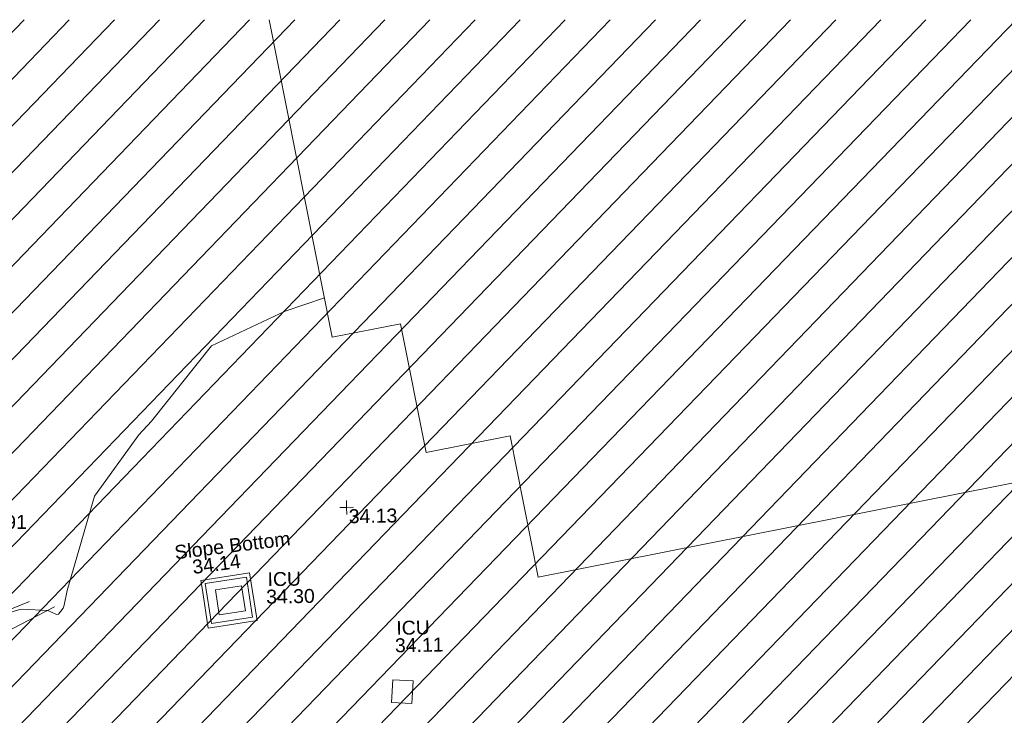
# Model space of a CAD drawing. Header units: millimetres. Extents: x -290717 to 520720, y -103372 to 287762.
# Tile 342 of 375: x 234560 to 261136, y 263259 to 282025. Entities that reach past the tile are written whole.
import ezdxf

# ---------------------------------------------------------------- set-up
doc = ezdxf.new("R2010")
doc.units = ezdxf.units.MM
doc.linetypes.add('IMPORT-HIDDEN2 _3_', pattern=[4762.5, 3175, -1587.5])
doc.linetypes.add('IMPORT-UG_ELEC_STREET LIGHTING_QLB2 _2_', pattern=[2700, 1500, -300.0000000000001, 0, -250, 150, -300.0000000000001, 0, -200])
doc.layers.add('00_UAV_BUILDING_UNDER_CONSTRUCTION', color=7, linetype='Continuous', lineweight=9)
for name, color, linetype, lineweight, true_color in [('00_UAV_LEVEL_SPOT', 7, 'Continuous', 9, 0x666666), ('00_UAV_SERV_IC', 5, 'Continuous', 9, 0x0000ff), ('00_UAV_SLOPE_BOTTOM', 30, 'Continuous', 9, 0xff7f00), ('00_UAV_SLOPE_TOP', 40, 'Continuous', 9, 0xffbf00), ('00_UAV_WALL_RETAINING', 7, 'Continuous', 9, 0x7c00a5), ('01_DTM_CONTOUR_MNR', 7, 'Continuous', 9, 0xa5a552), ('12333-PUM-2D-U-0001-C01 - Rev2_REVIT IMPORT_dwg', 7, 'Continuous', 9, 0x767676), ('PUM-CHAMBER EXTENTS', 6, 'IMPORT-HIDDEN2 _3_', 9, 0xff00ff)]:
    doc.layers.add(name, color=color, linetype=linetype, lineweight=lineweight, true_color=true_color)
doc.styles.add('Swis721 Lt BT_2', font='swissl.ttf', dxfattribs={"height": 375})

# ---------------------------------------------------------------- blocks, each defined once
blk = doc.blocks.new('12333-PUM-2D-U-0001-C01 - Rev2_REVIT IMPORT_dwg_UAV-2077255-Site Location Plan Existing')
at = {"layer": '00_UAV_LEVEL_SPOT', "color": 254, "true_color": 0xcccccc, "flags": 128}
for points in [[(0, -500.0000000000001), (0, 0), (-500.0000000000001, 0)], [(500.0000000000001, 0), (0, 0), (0, 500.0000000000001)]]:
    blk.add_lwpolyline(points, dxfattribs=at)
blk = doc.blocks.new('12333-PUM-2D-U-0001-C01 - Rev2_REVIT IMPORT_dwg_MGS62954_T2_Galway_ITM_3d_Rev1-2077680-Site Location Plan Existing')
at = {"layer": '00_UAV_BUILDING_UNDER_CONSTRUCTION', "color": 254, "true_color": 0xcccccc, "flags": 128}
blk.add_lwpolyline([(534204059.1054871, 725832216.9069126), (534198237.8403874, 725831168.2429847), (534198419.349444, 725830160.6634268), (534190953.8624627, 725828815.8033723), (534191710.0776041, 725824617.9581954), (534155139.3127826, 725818029.9672321), (534154449.7588311, 725821857.7677755), (534152171.3124474, 725821447.3201333), (534151544.0126204, 725824929.540217), (534149691.2311329, 725824595.7734022), (534148142.5071271, 725833192.9347675)], dxfattribs=at)
at = {"layer": '00_UAV_SERV_IC', "color": 254, "true_color": 0xcccccc, "flags": 128}
for points in [[(534146511.0165, 725817161.4695001), (534146419.0164999, 725817839.4695001), (534147125.9001432, 725817935.3888146), (534147217.9001431, 725817257.3888147)], [(534151163.0165, 725815332.4695001), (534151712.0165, 725815291.4695001), (534151666.2482768, 725814678.6218276), (534151117.2482769, 725814719.6218276)]]:
    blk.add_lwpolyline(points, close=True, dxfattribs=at)
at = {"layer": '00_UAV_SLOPE_BOTTOM', "color": 254, "true_color": 0xcccccc, "flags": 128}
blk.add_lwpolyline([(534138782.5494086, 725816604.9944671), (534141393.0165, 725817609.4695002)], dxfattribs=at)
blk.add_lwpolyline([(534146030.0020472, 725818102.7953566), (534147350.3423566, 725818285.4839528), (534147528.8261108, 725816995.5331825), (534146208.4858016, 725816812.8445861), (534146067.3287756, 725817833.0249107)], close=True, dxfattribs=at)
at = {"layer": '00_UAV_SLOPE_TOP', "color": 254, "true_color": 0xcccccc, "flags": 128}
blk.add_lwpolyline([(534142065.0165001, 725817453.4695001), (534140473.0164999, 725816664.4695002)], dxfattribs=at)
at = {"layer": '00_UAV_WALL_RETAINING', "color": 254, "true_color": 0xcccccc, "flags": 128}
blk.add_lwpolyline([(534146148.0164999, 725818013.4695), (534147261.0165001, 725818167.4695), (534147410.8116581, 725817084.8590388), (534146297.811658, 725816930.8590388)], close=True, dxfattribs=at)
at = {"layer": '01_DTM_CONTOUR_MNR', "color": 254, "true_color": 0xcccccc, "flags": 128}
blk.add_lwpolyline([(534140050.0000001, 725817100.0000001), (534141134.1333019, 725817402.6919457), (534141199.4502309, 725817413.2366514), (534141890.0000001, 725817360), (534142116.865262, 725817253.3591584), (534142176.3983243, 725817258.0101353), (534142301.0995805, 725817414.2744612), (534142333.5537264, 725817493.2600815), (534142422.5153284, 725817893.6315786), (534143199.3357488, 725820420.0000001), (534144430.0000002, 725822060.0966183), (534144771.6309014, 725822420.0000001), (534146430.0000002, 725824420.0000001), (534148430.0000002, 725825319.3993995), (534149498.2455847, 725825667.0604062)], dxfattribs=at)
at = {"xscale": 0.375, "yscale": 0.375, "zscale": 0.375}
blk.add_blockref('12333-PUM-2D-U-0001-C01 - Rev2_REVIT IMPORT_dwg_UAV-2077255-Site Location Plan Existing', (534150000, 725820000.0000001), dxfattribs=at)
at = {"layer": '00_UAV_LEVEL_SPOT', "char_height": 375, "width": 1495.902363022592, "attachment_point": 1, "line_spacing_factor": 1.005061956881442, "style": 'Swis721 Lt BT_2'}
for s, insert in [('33.91', (534140051.8765643, 725819949.1441548)), ('34.13', (534150051.8765643, 725819949.1441548))]:
    blk.add_mtext(s, dxfattribs=dict(at, insert=insert))
at = {"layer": '00_UAV_SERV_IC', "color": 251, "true_color": 0x666666, "char_height": 375, "attachment_point": 1, "line_spacing_factor": 1.005061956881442, "style": 'Swis721 Lt BT_2'}
for s, insert, width in [('ICU', (534147831.5959404, 725818288.9326105), 1021.012723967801), ('34.30', (534147786.7677898, 725817818.5536097), 1495.902363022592), ('ICU', (534151283.867798, 725816915.4838023), 1021.012723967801), ('34.11', (534151239.0396475, 725816445.1048014), 1495.902363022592)]:
    blk.add_mtext(s, dxfattribs=dict(at, insert=insert, width=width))
at = {"layer": '00_UAV_SLOPE_BOTTOM', "color": 251, "true_color": 0x666666, "char_height": 375, "attachment_point": 1, "line_spacing_factor": 1.005061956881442, "style": 'Swis721 Lt BT_2'}
for s, insert, width, rotation in [('Slope Bottom', (534145315.1935211, 725819052.9096237), 3685.143599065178, 6.015467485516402), ('34.14', (534145787.0419481, 725818648.7377859), 1495.902363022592, 6.47000462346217)]:
    blk.add_mtext(s, dxfattribs=dict(at, insert=insert, width=width, rotation=rotation))
blk = doc.blocks.new('12333-PUM-2D-U-0001-C01 - Rev2_REVIT IMPORT_dwg-1620468-Site Location Plan Existing')
at = {"layer": 'PUM-CHAMBER EXTENTS', "true_color": 0xfff4d4}
h = blk.add_hatch(dxfattribs=at)
h.set_pattern_fill('FP_14', style=0, pattern_type=2)
h.set_pattern_definition([(45, (-533641079.65, -725615854.3560001), (-618.7184335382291, 618.7184335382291), [])])
h.paths.add_polyline_path([(548820.3501529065, 143595.6438214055), (598554.7265481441, 155705.0015586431), (665880.350152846, 173780.643821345), (683590.8699340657, 180379.6662089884), (684126.292145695, 185226.5029211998), (699646.6566527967, 190872.8378213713), (682988.0270851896, 214267.7933273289), (606098.2658213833, 215609.9091025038), (611594.7356529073, 198837.6438862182), (620808.8827925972, 194892.6093451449), (622809.8820558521, 181730.4029184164), (546425.3200724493, 167969.8622055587), (546575.8377649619, 166438.0438213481), (546752.1501529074, 166438.0438213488), (546742.8316869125, 165904.1892620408), (546628.8411191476, 165898.6287465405), (546695.6373264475, 165218.8438213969), (546866.4501528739, 165218.8438214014), (546857.1396212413, 164685.44382141), (546748.0496345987, 164685.443821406), (546816.1401362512, 163992.4868641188), (546980.7501529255, 163999.6438213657), (547018.8501528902, 163466.243821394), (546868.4915593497, 163459.7064912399), (546935.2364494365, 162780.4438213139), (547056.9501529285, 162780.4438213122), (547056.9501528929, 162323.2438213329), (546980.1612849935, 162323.2438213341), (547055.375663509, 161557.7871773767), (547133.1501528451, 161561.2438213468), (547171.2501528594, 161104.0438213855), (547100.264113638, 161100.9574718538), (547167.3480998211, 160418.2438213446), (547285.5501528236, 160418.2438213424), (547285.5501528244, 159884.8438213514), (547219.7604079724, 159884.8438213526), (547286.664106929, 159203.9649537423), (547399.8501529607, 159199.0438213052), (547361.7501529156, 158665.643821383), (547339.521844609, 158666.0318179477), (547526.6396990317, 156761.7336279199), (547552.250152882, 156760.6438213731), (547555.1797682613, 156471.2813760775), (547638.9409207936, 155618.8442227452), (547666.5501528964, 155617.6438213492), (547669.1799035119, 155311.102130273), (547744.1895742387, 154547.7287972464), (547818.950152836, 154550.8438213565), (547809.6327004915, 154017.0473340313), (547796.3901281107, 154016.4838203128), (547863.8113582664, 153330.3380382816), (547895.1501528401, 153331.6438213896), (547933.2501528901, 152798.2438213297), (547916.1638860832, 152797.5464226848), (547983.733439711, 152109.8911528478), (548047.5501528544, 152112.4438213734), (548085.6501528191, 151579.0438214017), (548036.0897145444, 151577.0614038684), (548096.0084987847, 150967.2680053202), (548123.7501529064, 150969.4438213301), (548161.850152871, 150436.0438213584), (548148.313419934, 150434.9608827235), (548720.0288377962, 144616.6137303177)])
h.paths.add_polyline_path([(507602.6006529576, 195456.4678212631), (521342.9320607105, 197371.1634294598), (539189.5091527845, 196672.9153214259), (560381.4725447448, 200828.819264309), (577694.2496529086, 209009.0883214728), (593968.6270046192, 215821.6327356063), (467149.496982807, 218035.2688842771), (468398.9507812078, 211588.5258330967), (490993.690740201, 198483.5081887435), (503467.5815323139, 197676.0129840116), (507337.4300206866, 195598.8028811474)])
blk.add_blockref('12333-PUM-2D-U-0001-C01 - Rev2_REVIT IMPORT_dwg_MGS62954_T2_Galway_ITM_3d_Rev1-2077680-Site Location Plan Existing', (-533641079.6498471, -725615854.3561786))

msp = doc.modelspace()

# ---------------------------------------------------------------- block references
at = {"layer": '12333-PUM-2D-U-0001-C01 - Rev2_REVIT IMPORT_dwg', "color": 254, "linetype": 'IMPORT-UG_ELEC_STREET LIGHTING_QLB2 _2_', "true_color": 0xffd4d4, "rotation": 0.9999999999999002}
msp.add_blockref('12333-PUM-2D-U-0001-C01 - Rev2_REVIT IMPORT_dwg-1620468-Site Location Plan Existing', (-261895.0770586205, 55869.5817132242), dxfattribs=at)

doc.saveas('drawing.dxf')
